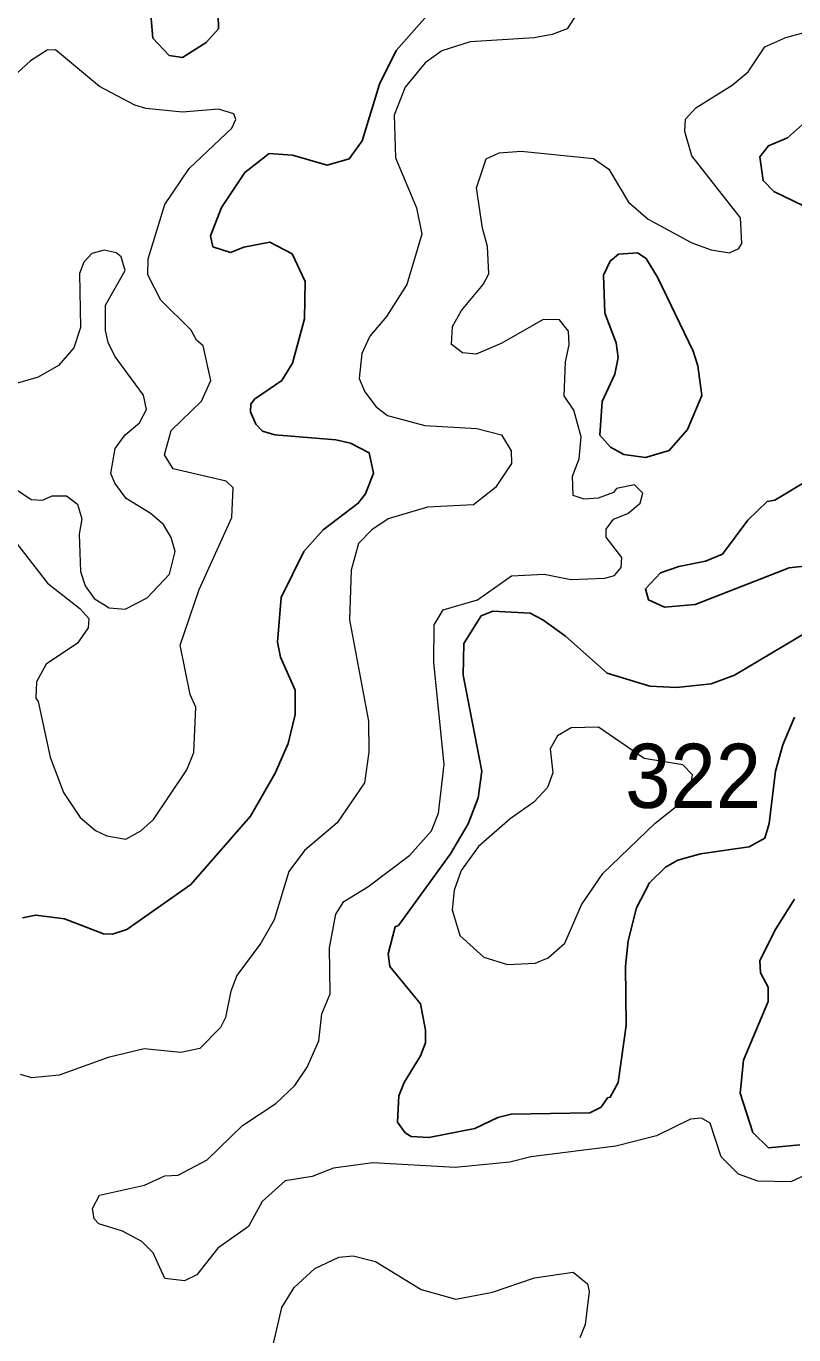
# Model space of a CAD drawing. Extents: x 763.2 to 816.8, y 7896.5 to 7952.7.
# Drawn here: x 805.166 to 807.081, y 7903.788 to 7907.052 of the extents above; entities that cross this region are included whole.
import ezdxf

# ---------------------------------------------------------------- set-up
doc = ezdxf.new("R2010")
doc.units = 0
doc.header["$LTSCALE"] = 0.064
doc.layers.add('1', color=7, linetype='Continuous', lineweight=25)
doc.layers.add('2', color=7, linetype='Continuous', lineweight=13)
doc.layers.add('21', color=7, linetype='Continuous')

msp = doc.modelspace()

# ---------------------------------------------------------------- linework, layer by layer
at = {"layer": '1'}
for points in [[(806.2548, 7907.1797), (806.0885, 7906.9916), (806.0467, 7906.9078), (806.0035, 7906.7665), (805.9716, 7906.7209), (805.9165, 7906.7058), (805.8304, 7906.7303), (805.7717, 7906.7344), (805.711, 7906.6874), (805.6526, 7906.5998), (805.6254, 7906.5289), (805.6317, 7906.5019), (805.6752, 7906.4875), (805.7087, 7906.5006), (805.7738, 7906.5131), (805.8294, 7906.4841), (805.8613, 7906.4152), (805.8599, 7906.3219), (805.8299, 7906.212), (805.8038, 7906.1684), (805.735, 7906.1217), (805.7263, 7906.1092), (805.7256, 7906.0903)], [(805.4696, 7907.1584), (805.4819, 7907.0221), (805.5225, 7906.9791), (805.5558, 7906.974), (805.6144, 7907.011), (805.6454, 7907.045), (805.6434, 7907.1172)], [(807.1544, 7906.5795), (807.0308, 7906.6397), (807.0038, 7906.6671), (806.996, 7906.7266), (807.0172, 7906.7538), (807.0651, 7906.7734), (807.1098, 7906.8135)], [(805.7256, 7906.0903), (805.7387, 7906.0595), (805.755, 7906.0419), (805.7861, 7906.0332), (805.9382, 7906.0204), (805.975, 7906.012)], [(805.975, 7906.012), (806.0212, 7905.9884), (806.032, 7905.9369), (806.0118, 7905.8856), (805.9941, 7905.8621), (805.9067, 7905.7956), (805.858, 7905.7416), (805.8019, 7905.6273), (805.7927, 7905.5158), (805.7999, 7905.478), (805.8366, 7905.3963), (805.8369, 7905.3358), (805.8191, 7905.2635), (805.7868, 7905.1889), (805.7252, 7905.082), (805.5762, 7904.9117), (805.4169, 7904.7996), (805.3809, 7904.788), (805.3587, 7904.7885), (805.2611, 7904.8257), (805.1895, 7904.8353), (805.1567, 7904.8286)], [(807.1294, 7905.708), (807.0689, 7905.7012), (806.8345, 7905.6101), (806.758, 7905.603), (806.7182, 7905.6213), (806.7102, 7905.649), (806.7482, 7905.6885), (806.7935, 7905.7048), (806.8599, 7905.7182), (806.9024, 7905.7354), (806.9661, 7905.8198), (807.0142, 7905.8663), (807.0332, 7905.8701), (807.1184, 7905.9219)], [(807.0819, 7905.3286), (807.0532, 7905.2594), (807.0351, 7905.1937), (807.0188, 7905.0639), (807.0079, 7905.0272), (806.9691, 7905.0052), (806.8477, 7904.9879), (806.7909, 7904.972), (806.7601, 7904.9549), (806.7206, 7904.9154), (806.6877, 7904.8536), (806.6676, 7904.7708), (806.6604, 7904.708), (806.662, 7904.5601), (806.6423, 7904.4177), (806.6227, 7904.381), (806.6157, 7904.3794), (806.5998, 7904.3562), (806.5715, 7904.3421), (806.3753, 7904.3388), (806.3425, 7904.3306), (806.2849, 7904.3028), (806.1705, 7904.2802), (806.1259, 7904.2831), (806.1108, 7904.2925), (806.0919, 7904.3185), (806.095, 7904.3844), (806.1082, 7904.418), (806.1495, 7904.4844), (806.1621, 7904.5167), (806.1622, 7904.5478), (806.1496, 7904.6141), (806.0726, 7904.7067), (806.069, 7904.7384), (806.0864, 7904.8062), (806.0944, 7904.809), (806.2244, 7904.9876), (806.2678, 7905.0629), (806.2935, 7905.1272), (806.302, 7905.1937), (806.2561, 7905.4336), (806.2578, 7905.5124), (806.3009, 7905.5814), (806.3301, 7905.5929)], [(806.3301, 7905.5929), (806.4226, 7905.5878), (806.4545, 7905.5719), (806.5107, 7905.5306), (806.615, 7905.4383), (806.7217, 7905.4063)], [(806.7217, 7905.4063), (806.7881, 7905.4026), (806.874, 7905.4119), (806.9323, 7905.4333), (807.1175, 7905.5429)], [(807.0825, 7904.8745), (807.0359, 7904.8009), (806.9959, 7904.7217), (806.9975, 7904.6909), (807.0166, 7904.6558), (807.0168, 7904.6194), (806.9546, 7904.4734), (806.9466, 7904.3908), (806.9781, 7904.2926), (807.0175, 7904.2545), (807.0958, 7904.262)]]:
    msp.add_lwpolyline(points, dxfattribs=at)
msp.add_lwpolyline([(806.8508, 7906.1311), (806.8412, 7906.2053), (806.8298, 7906.2415), (806.7416, 7906.4246), (806.712, 7906.4727), (806.6905, 7906.4865), (806.6434, 7906.4832), (806.6227, 7906.4656), (806.606, 7906.4312), (806.6091, 7906.3359), (806.637, 7906.2626), (806.6421, 7906.2259), (806.6338, 7906.1846), (806.6027, 7906.116), (806.5966, 7906.0321), (806.6233, 7906.0019), (806.6567, 7905.9836), (806.7102, 7905.9761), (806.7697, 7905.994), (806.8157, 7906.046)], close=True, dxfattribs=at)
at = {"layer": '2'}
for points in [[(806.5482, 7907.0973), (806.5149, 7907.0453), (806.4779, 7907.0311), (806.4326, 7907.023), (806.2733, 7907.0133), (806.2025, 7906.9902), (806.1608, 7906.9604), (806.1107, 7906.8998), (806.0836, 7906.8298), (806.0868, 7906.7236), (806.139, 7906.5991), (806.1525, 7906.5337), (806.1153, 7906.4079), (806.0641, 7906.3283), (806.0231, 7906.2793), (806.003, 7906.2356), (805.9966, 7906.1735), (806.0102, 7906.14), (806.0386, 7906.1031), (806.0667, 7906.0815), (806.1598, 7906.0565), (806.2899, 7906.0483), (806.3514, 7906.0327), (806.3757, 7905.9931), (806.3759, 7905.9617), (806.336, 7905.9015), (806.2815, 7905.8579), (806.1665, 7905.8526), (806.0684, 7905.8236), (806.0281, 7905.7958), (805.9945, 7905.7616), (805.9765, 7905.6952), (805.9718, 7905.5718), (806.0194, 7905.3186), (806.0205, 7905.2418), (806.0094, 7905.1648), (805.9416, 7905.0651), (805.8601, 7904.9963), (805.8209, 7904.9442), (805.7845, 7904.823), (805.7513, 7904.7652), (805.6909, 7904.6842), (805.6762, 7904.6455), (805.6629, 7904.5797), (805.6502, 7904.5548), (805.5988, 7904.5025)], [(806.2879, 7906.2343), (806.2539, 7906.2376), (806.2269, 7906.258), (806.2291, 7906.303), (806.252, 7906.3433), (806.3053, 7906.4076), (806.3199, 7906.4347), (806.3166, 7906.5026), (806.3038, 7906.548), (806.2892, 7906.6492), (806.3131, 7906.7212), (806.3458, 7906.7365), (806.4002, 7906.7402), (806.5807, 7906.7219), (806.619, 7906.6956), (806.6678, 7906.6135), (806.7169, 7906.5707), (806.826, 7906.5118), (806.8742, 7906.4941), (806.9201, 7906.4871), (806.9432, 7906.498), (806.9512, 7906.5098), (806.9477, 7906.5742), (806.8265, 7906.7286), (806.8085, 7906.7896), (806.81, 7906.8201), (806.8363, 7906.8485), (806.927, 7906.9053), (806.9664, 7906.9381), (807.0084, 7907.0004), (807.0606, 7907.0236), (807.1585, 7907.0507)], [(805.1103, 7905.8033), (805.2187, 7905.6627), (805.2995, 7905.5996), (805.3222, 7905.5745), (805.3205, 7905.5517), (805.2935, 7905.5131), (805.2153, 7905.4609), (805.1912, 7905.4172), (805.1895, 7905.3759), (805.1958, 7905.3676), (805.2252, 7905.2294), (805.2588, 7905.1405), (805.3001, 7905.0782), (805.3385, 7905.0462), (805.3667, 7905.0329), (805.4145, 7905.0247), (805.4519, 7905.0456), (805.4836, 7905.0738), (805.5661, 7905.1976), (805.584, 7905.2404), (805.5888, 7905.354), (805.575, 7905.3854), (805.5497, 7905.5085), (805.5971, 7905.6473), (805.679, 7905.8268), (805.6818, 7905.9005), (805.6644, 7905.9174), (805.532, 7905.9481), (805.5105, 7905.9828), (805.5276, 7906.0437), (805.6027, 7906.1172), (805.6263, 7906.1686), (805.6071, 7906.2548), (805.5902, 7906.2691), (805.5775, 7906.2941), (805.5013, 7906.369), (805.4691, 7906.4315), (805.4702, 7906.4721), (805.5116, 7906.607), (805.5719, 7906.6971), (805.6787, 7906.7978), (805.6886, 7906.8191), (805.6838, 7906.8335), (805.6456, 7906.8453), (805.556, 7906.8372), (805.4644, 7906.8465), (805.4367, 7906.8548), (805.3488, 7906.9019), (805.2386, 7906.9929), (805.2179, 7906.9925), (805.1764, 7906.9653), (805.093, 7906.8903)], [(805.1445, 7905.8944), (805.1784, 7905.8715), (805.2067, 7905.8701), (805.2307, 7905.8806), (805.266, 7905.8808), (805.2941, 7905.8601), (805.3043, 7905.8237), (805.298, 7905.7853), (805.3016, 7905.6922), (805.3132, 7905.6566), (805.3353, 7905.6249), (805.3728, 7905.6016), (805.4123, 7905.598), (805.4673, 7905.6261), (805.5229, 7905.6857), (805.5376, 7905.742), (805.5275, 7905.7767), (805.5086, 7905.8095), (805.4754, 7905.8379), (805.4152, 7905.8738), (805.3867, 7905.912), (805.3771, 7905.9365), (805.3874, 7905.9985), (805.4124, 7906.0326), (805.4483, 7906.0626), (805.4655, 7906.0957), (805.4586, 7906.1319), (805.3867, 7906.2291), (805.3702, 7906.2628), (805.3639, 7906.2935), (805.3638, 7906.3565), (805.4127, 7906.4428), (805.4023, 7906.4764), (805.39, 7906.487), (805.36, 7906.4936), (805.3293, 7906.4852), (805.3092, 7906.4634), (805.2984, 7906.4351), (805.3009, 7906.3008), (805.2849, 7906.2496), (805.2463, 7906.2057), (805.1954, 7906.1763), (805.0767, 7906.1427)], [(806.5205, 7906.2573), (806.5188, 7906.2914), (806.4957, 7906.3199), (806.4554, 7906.3207), (806.3518, 7906.2613), (806.2879, 7906.2343)], [(807.156, 7904.2086), (807.0734, 7904.1703), (806.991, 7904.1716), (806.9423, 7904.1889), (806.8989, 7904.2324), (806.872, 7904.3159), (806.8501, 7904.329), (806.8224, 7904.3261), (806.7376, 7904.2849), (806.6364, 7904.2587), (806.4246, 7904.232), (806.372, 7904.2192), (806.2355, 7904.2059), (806.0303, 7904.2173), (805.9324, 7904.2042), (805.8788, 7904.183), (805.8115, 7904.1722), (805.7543, 7904.121), (805.7204, 7904.0584), (805.6441, 7904.0048), (805.5915, 7903.9378), (805.5603, 7903.9234), (805.5119, 7903.9286), (805.4827, 7903.9928), (805.4545, 7904.021), (805.4058, 7904.0467), (805.3472, 7904.0652), (805.3354, 7904.0776), (805.3308, 7904.1033), (805.3487, 7904.1364), (805.4609, 7904.1615), (805.5117, 7904.1845), (805.5451, 7904.1865), (805.6172, 7904.2245), (805.705, 7904.3106), (805.7888, 7904.365), (805.8357, 7904.4103), (805.8668, 7904.4559), (805.8956, 7904.5219), (805.9029, 7904.5889), (805.924, 7904.6389), (805.9225, 7904.7539), (805.9384, 7904.8374), (805.9582, 7904.8693), (806.0177, 7904.906), (806.123, 7904.985), (806.1767, 7905.0453), (806.1938, 7905.0892), (806.2085, 7905.2109), (806.1824, 7905.4652), (806.1831, 7905.5593), (806.2056, 7905.5963), (806.2911, 7905.6214), (806.3766, 7905.6815), (806.4576, 7905.685), (806.524, 7905.6722), (806.6094, 7905.6755), (806.6334, 7905.6818), (806.6502, 7905.7017), (806.6519, 7905.7272), (806.6121, 7905.7774), (806.6127, 7905.7977), (806.6305, 7905.8226), (806.6662, 7905.8371), (806.6975, 7905.8623), (806.7043, 7905.8871), (806.6835, 7905.9084), (806.6384, 7905.8989), (806.6309, 7905.8892), (806.5928, 7905.8751), (806.5575, 7905.8725), (806.5305, 7905.8814), (806.5285, 7905.9297), (806.5454, 7905.9734), (806.5502, 7906.0279), (806.532, 7906.0943), (806.5077, 7906.1301), (806.5108, 7906.2149), (806.5205, 7906.2573)], [(805.5988, 7904.5025), (805.5518, 7904.4921), (805.4598, 7904.5015), (805.3702, 7904.4804), (805.248, 7904.4359), (805.1799, 7904.4294)], [(805.1799, 7904.4294), (805.1512, 7904.4373)], [(805.7779, 7903.7449), (805.8034, 7903.8568), (805.8344, 7903.9061), (805.8858, 7903.9541), (805.9454, 7903.9824), (805.981, 7903.9857), (806.0368, 7903.9711), (806.1512, 7903.9011), (806.2374, 7903.8775)], [(806.2374, 7903.8775), (806.3291, 7903.8944), (806.4334, 7903.9302), (806.5304, 7903.9445), (806.5661, 7903.9153), (806.5698, 7903.8961)], [(806.5698, 7903.8961), (806.5602, 7903.8139), (806.5467, 7903.7811)]]:
    msp.add_lwpolyline(points, dxfattribs=at)
msp.add_lwpolyline([(806.7075, 7905.2253), (806.593, 7905.3038), (806.5251, 7905.3023), (806.4911, 7905.2825), (806.4731, 7905.2496), (806.4795, 7905.1898), (806.4664, 7905.1533), (806.4316, 7905.1165), (806.3733, 7905.0756), (806.2937, 7905.0063), (806.2509, 7904.9466), (806.2329, 7904.8973), (806.2282, 7904.848), (806.2474, 7904.7842), (806.3077, 7904.73), (806.3662, 7904.7122), (806.4352, 7904.7156), (806.468, 7904.7287), (806.5091, 7904.7653), (806.5508, 7904.8608), (806.6039, 7904.9393), (806.7348, 7905.0645), (806.7908, 7905.1089), (806.8227, 7905.1536), (806.8276, 7905.1847), (806.8038, 7905.2097)], close=True, dxfattribs=at)

# ---------------------------------------------------------------- texts
at = {"layer": '21', "width": 0.95}
msp.add_text('322', height=0.16, dxfattribs=at).set_placement((806.6598, 7905.1025))

doc.saveas('drawing.dxf')
